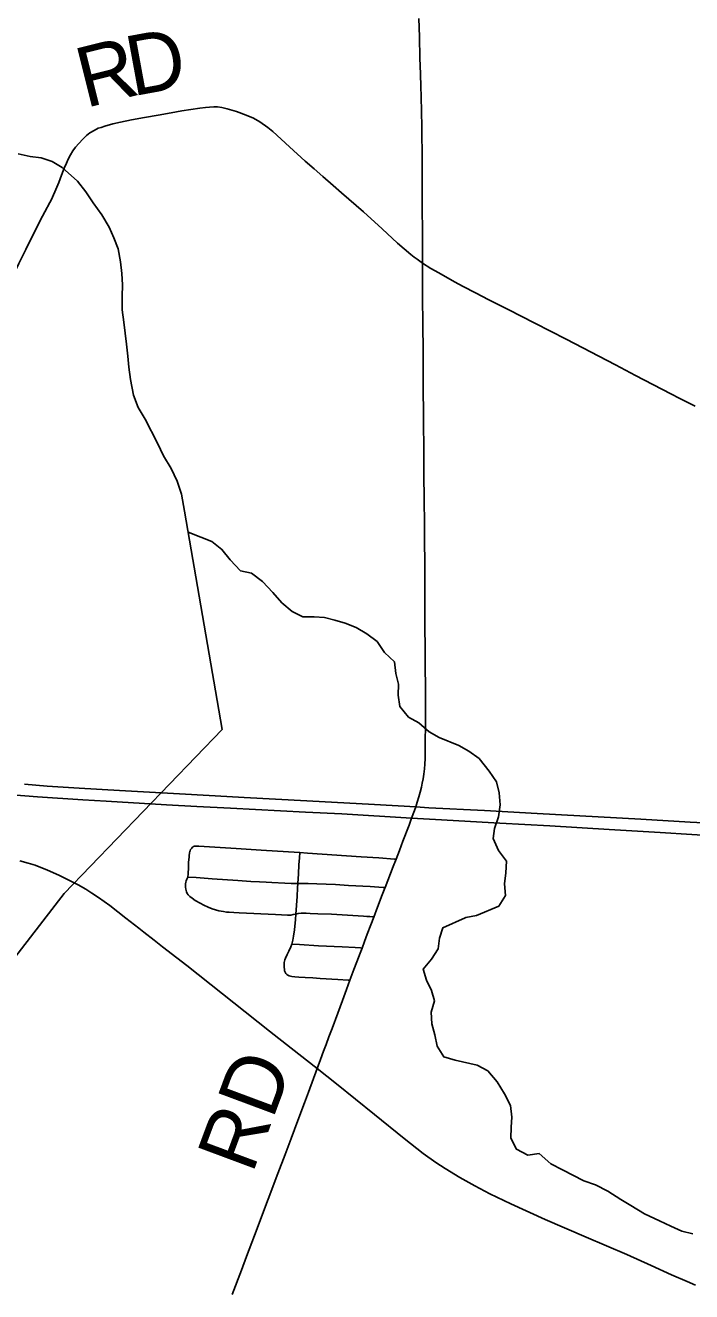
# Model space of a CAD drawing. Extents: x 0 to 34, y 0 to 22.
# Drawn here: x 25.345 to 25.975, y 18.181 to 19.379 of the extents above; entities that cross this region are included whole.
import ezdxf

# ---------------------------------------------------------------- set-up
doc = ezdxf.new("R2010")
doc.units = 0
for name, color, linetype in [('GM_X_County_Road', 7, 'Continuous'), ('GM_X_County_Road_Text', 7, 'Continuous'), ('GM_X_Interstate_Route', 7, 'Continuous'), ('GM_X_Minor_River', 7, 'Continuous'), ('GM_X_State_Route', 7, 'Continuous'), ('GM_X_Township_Road', 7, 'Continuous'), ('GM_X_Township_Road_Text', 7, 'Continuous')]:
    doc.layers.add(name, color=color, linetype=linetype)

msp = doc.modelspace()

# ---------------------------------------------------------------- linework, layer by layer
at = {"layer": 'GM_X_County_Road'}
msp.add_line((25.6211, 18.3918), (25.6215, 18.3928), dxfattribs=at)
for points in [[(25.7208, 19.1538), (25.7206, 19.1732), (25.7206, 19.1858), (25.7205, 19.2039), (25.7204, 19.2317), (25.7203, 19.246), (25.7203, 19.2598), (25.7202, 19.2736), (25.72, 19.2836), (25.7199, 19.2966), (25.7195, 19.3119), (25.7192, 19.3208), (25.7188, 19.333), (25.7183, 19.3479), (25.7177, 19.3679), (25.7172, 19.3854)], [(25.6521, 18.4756), (25.6559, 18.4855), (25.6586, 18.4929), (25.6617, 18.501), (25.6635, 18.5059), (25.6658, 18.512), (25.6684, 18.519), (25.6718, 18.5279), (25.6746, 18.5351), (25.6782, 18.5447), (25.6826, 18.5561), (25.685, 18.5626), (25.6853, 18.5632), (25.6905, 18.5765), (25.6931, 18.5832), (25.6957, 18.59), (25.6989, 18.5983), (25.7021, 18.6069), (25.708, 18.6222), (25.7104, 18.6289), (25.7131, 18.636), (25.7143, 18.6394), (25.7158, 18.6439), (25.7173, 18.6489), (25.7186, 18.6534), (25.7196, 18.658), (25.7205, 18.6619), (25.7213, 18.666), (25.722, 18.6703), (25.7225, 18.6753), (25.7229, 18.68), (25.7232, 18.6851), (25.7233, 18.6921), (25.7233, 18.7019), (25.7234, 18.7159), (25.7234, 18.7298), (25.7234, 18.7422), (25.7234, 18.7531), (25.7233, 18.7717), (25.7232, 18.7874), (25.723, 18.8124), (25.723, 18.8532), (25.7225, 18.9079), (25.7223, 18.9292), (25.722, 18.955), (25.7218, 18.9768), (25.7216, 19.0041), (25.7214, 19.0421), (25.7212, 19.0681), (25.721, 19.0986), (25.7208, 19.1189), (25.7208, 19.1538)], [(25.6215, 18.3928), (25.6221, 18.3946), (25.6243, 18.4006), (25.6272, 18.4083), (25.6295, 18.4148), (25.6322, 18.422), (25.6351, 18.4297), (25.6405, 18.4443), (25.645, 18.4564), (25.6488, 18.4666), (25.6521, 18.4756)], [(25.5407, 18.178), (25.5494, 18.201), (25.5543, 18.214), (25.5617, 18.2339), (25.5748, 18.2684), (25.5839, 18.2926), (25.5908, 18.3106), (25.5965, 18.3256), (25.6029, 18.3429), (25.6091, 18.3595), (25.6128, 18.3694), (25.6211, 18.3918)]]:
    msp.add_lwpolyline(points, dxfattribs=at)
at = {"layer": 'GM_X_Interstate_Route'}
for points in [[(25.3443, 18.6608), (25.3656, 18.6591), (25.3958, 18.6573), (25.4341, 18.6549), (25.4851, 18.6521), (25.5247, 18.6499), (25.5519, 18.6484), (25.6114, 18.6451), (25.6752, 18.6416), (25.7143, 18.6394), (25.7266, 18.6387), (25.7792, 18.6359), (25.8293, 18.6331), (25.9273, 18.6277), (25.9739, 18.6251), (26.0317, 18.6221)], [(25.3083, 18.6528), (25.3564, 18.649), (25.3993, 18.646), (25.4216, 18.6448), (25.4785, 18.6415), (25.5074, 18.6399), (25.539, 18.6382), (25.6099, 18.6346), (25.6445, 18.6328), (25.7104, 18.6289), (25.733, 18.6276), (25.7938, 18.6241), (25.8411, 18.6214), (25.8972, 18.6181), (25.9456, 18.6153), (26.0053, 18.6114)]]:
    msp.add_lwpolyline(points, dxfattribs=at)
at = {"layer": 'GM_X_Minor_River'}
for p, q in [((25.4955, 18.9192), (25.5312, 18.7127)), ((25.5312, 18.7127), (25.3817, 18.5576)), ((25.3817, 18.5576), (25.1734, 18.2871))]:
    msp.add_line(p, q, dxfattribs=at)
for points in [[(25.3382, 19.2572), (25.3496, 19.2546), (25.3599, 19.2535), (25.3705, 19.2501), (25.38, 19.2445), (25.3945, 19.2313), (25.4021, 19.2214), (25.4093, 19.2108), (25.4173, 19.1995), (25.4242, 19.1878), (25.4288, 19.1779), (25.4327, 19.1673), (25.435, 19.1552), (25.4362, 19.1442), (25.437, 19.1332), (25.4367, 19.1222), (25.4367, 19.1097), (25.4383, 19.0979), (25.4395, 19.0877), (25.4407, 19.0771), (25.4419, 19.0657), (25.443, 19.0554), (25.4446, 19.0437), (25.4473, 19.0289), (25.4516, 19.0172), (25.4584, 19.0062), (25.4699, 18.9835), (25.4756, 18.9717), (25.4829, 18.9596), (25.4887, 18.9475), (25.4927, 18.9354), (25.4955, 18.9192)], [(25.7551, 18.6976), (25.7364, 18.7052), (25.7269, 18.7104), (25.7173, 18.7191), (25.7075, 18.7243), (25.6991, 18.7345), (25.6978, 18.7451), (25.6981, 18.7554), (25.6954, 18.7656), (25.6942, 18.7766), (25.6847, 18.7856), (25.6778, 18.7958), (25.6679, 18.8033), (25.658, 18.8093), (25.6474, 18.8134), (25.6379, 18.816), (25.628, 18.8185), (25.6182, 18.8192), (25.6076, 18.8191), (25.5973, 18.8244), (25.5878, 18.8326), (25.579, 18.8424), (25.5695, 18.8526), (25.5588, 18.8605), (25.5486, 18.8627), (25.5387, 18.8732), (25.531, 18.883), (25.5215, 18.8906), (25.5109, 18.8946), (25.499, 18.8993)], [(25.7551, 18.6976), (25.7646, 18.6921), (25.7742, 18.6853), (25.7838, 18.6733), (25.7907, 18.6631), (25.7931, 18.6529), (25.794, 18.6415), (25.7926, 18.6301), (25.7889, 18.619), (25.7875, 18.6095), (25.7926, 18.5982), (25.8003, 18.588), (25.7996, 18.577), (25.7982, 18.5668), (25.7991, 18.5557), (25.7928, 18.5454), (25.7717, 18.5368), (25.7618, 18.5348), (25.7611, 18.5344)], [(25.7517, 18.3997), (25.741, 18.4029), (25.7345, 18.4131), (25.7325, 18.4237), (25.7294, 18.4343), (25.7289, 18.4453), (25.7319, 18.456), (25.7291, 18.4658), (25.7245, 18.4756), (25.7214, 18.4858), (25.7293, 18.4954), (25.7356, 18.5053), (25.7367, 18.5152), (25.74, 18.5251), (25.7611, 18.5344)], [(25.7517, 18.3997), (25.7725, 18.3952), (25.7824, 18.3896), (25.7912, 18.3794), (25.7982, 18.3681), (25.804, 18.3568), (25.8052, 18.3458), (25.8046, 18.3363), (25.8043, 18.326), (25.8097, 18.3155), (25.8204, 18.3099), (25.831, 18.3115), (25.8421, 18.3018), (25.8531, 18.2962), (25.8733, 18.2858), (25.8843, 18.2818), (25.8961, 18.2759), (25.9083, 18.268), (25.9179, 18.2624), (25.9308, 18.2546), (25.9449, 18.2479), (25.9556, 18.2427), (25.9659, 18.2379), (25.9765, 18.2354)]]:
    msp.add_lwpolyline(points, dxfattribs=at)
at = {"layer": 'GM_X_State_Route'}
for points in [[(25.3399, 18.5885), (25.3477, 18.5863), (25.3542, 18.5842), (25.3596, 18.5821), (25.3653, 18.5798), (25.3773, 18.5745), (25.3868, 18.5699), (25.3951, 18.5656), (25.4021, 18.5615), (25.4079, 18.5579), (25.4141, 18.5537), (25.4248, 18.5461), (25.44, 18.5343), (25.4523, 18.5248), (25.4572, 18.521), (25.467, 18.5133), (25.4748, 18.5072), (25.4883, 18.4967)], [(25.4883, 18.4967), (25.4978, 18.4893), (25.5759, 18.4273), (25.5965, 18.4113), (25.6211, 18.3918), (25.6394, 18.3774), (25.6752, 18.3485), (25.7033, 18.3258), (25.7214, 18.3116), (25.7334, 18.3029), (25.7422, 18.2972), (25.756, 18.2888), (25.7701, 18.2809), (25.7844, 18.2734), (25.8044, 18.2638), (25.8368, 18.2492), (25.8755, 18.2323), (25.9139, 18.216), (25.9371, 18.2056), (25.9563, 18.1967), (25.971, 18.1903), (25.979, 18.1869)]]:
    msp.add_lwpolyline(points, dxfattribs=at)
at = {"layer": 'GM_X_Township_Road'}
for points in [[(25.4167, 19.2823), (25.4201, 19.2834), (25.4279, 19.2855), (25.4352, 19.2872), (25.4453, 19.2893), (25.4579, 19.2916), (25.4706, 19.2939), (25.4831, 19.2962), (25.493, 19.2978), (25.5015, 19.2992), (25.51, 19.3005), (25.5153, 19.3012), (25.5191, 19.3015), (25.5232, 19.3018), (25.5268, 19.3016), (25.5309, 19.3011), (25.5358, 19.3), (25.5447, 19.2974), (25.554, 19.294), (25.5608, 19.2909), (25.5668, 19.2876), (25.5743, 19.2821), (25.579, 19.2783), (25.587, 19.271), (25.5948, 19.264), (25.6098, 19.2504), (25.6182, 19.243), (25.6263, 19.2359), (25.6361, 19.2274), (25.6441, 19.2204), (25.6648, 19.2024), (25.6826, 19.1863), (25.6971, 19.1729), (25.7098, 19.1619), (25.7127, 19.1596), (25.7156, 19.1575), (25.7208, 19.1538)], [(25.3707, 19.2163), (25.3739, 19.2234), (25.3768, 19.2302), (25.3793, 19.237), (25.3818, 19.2437), (25.3839, 19.2486), (25.3856, 19.2521), (25.3878, 19.2562), (25.39, 19.26), (25.3926, 19.2635), (25.3956, 19.2671), (25.3993, 19.2713), (25.4029, 19.2746), (25.406, 19.277), (25.41, 19.2795), (25.414, 19.2815), (25.4167, 19.2823)], [(25.2609, 19.0078), (25.2632, 19.0121), (25.2693, 19.0234), (25.276, 19.0355), (25.2836, 19.0491), (25.287, 19.0553), (25.2921, 19.0644), (25.2988, 19.0763), (25.3077, 19.0923), (25.3147, 19.1053), (25.3196, 19.1145), (25.3247, 19.1246), (25.3333, 19.142), (25.3389, 19.1534), (25.3454, 19.1667), (25.3541, 19.184), (25.3614, 19.1984), (25.3703, 19.2154), (25.3707, 19.2163)], [(25.7208, 19.1538), (25.7286, 19.1488), (25.7361, 19.1446), (25.751, 19.1363), (25.7592, 19.1319), (25.7708, 19.1257), (25.7834, 19.1192), (25.8018, 19.1099), (25.8268, 19.0971), (25.8566, 19.0819), (25.9031, 19.0575), (25.9221, 19.0475), (25.9557, 19.0301), (25.964, 19.0257), (25.9786, 19.0184)], [(25.4988, 18.5731), (25.4989, 18.576), (25.4993, 18.5822), (25.4995, 18.5869), (25.4999, 18.5922), (25.5, 18.5939), (25.5002, 18.5952), (25.5004, 18.5961), (25.5006, 18.5971), (25.5009, 18.598), (25.5014, 18.599), (25.5019, 18.5999), (25.5024, 18.6005), (25.503, 18.6012), (25.5037, 18.6017), (25.5045, 18.6022), (25.5051, 18.6023), (25.5058, 18.6024), (25.5068, 18.6023), (25.5091, 18.6022), (25.5443, 18.6), (25.5681, 18.5985), (25.5941, 18.5969), (25.6046, 18.5963), (25.612, 18.5958), (25.6626, 18.5923), (25.6795, 18.5911), (25.6943, 18.5901), (25.6957, 18.59)], [(25.6521, 18.4756), (25.6505, 18.4756), (25.6407, 18.4761), (25.6239, 18.4772), (25.6171, 18.4776), (25.6096, 18.478), (25.6038, 18.4784), (25.6, 18.4786), (25.5972, 18.479), (25.5946, 18.4796), (25.5933, 18.4802), (25.5923, 18.481), (25.5914, 18.4819), (25.5908, 18.483), (25.5903, 18.4844), (25.5901, 18.4858), (25.5898, 18.4874), (25.5897, 18.489), (25.5898, 18.4905), (25.5899, 18.4921), (25.5902, 18.4936), (25.5906, 18.4949), (25.5912, 18.4964), (25.5926, 18.4998), (25.5943, 18.5031), (25.5962, 18.5072), (25.5972, 18.5095), (25.5981, 18.5132), (25.5987, 18.5172), (25.5995, 18.5231), (25.6005, 18.5329), (25.6009, 18.5381), (25.6021, 18.5548), (25.6026, 18.5628), (25.6029, 18.567), (25.6034, 18.5761), (25.6038, 18.5847), (25.6042, 18.5913), (25.6046, 18.5963)], [(25.4988, 18.5731), (25.4979, 18.571), (25.4972, 18.5694), (25.4968, 18.5681), (25.4966, 18.5666), (25.4966, 18.5655), (25.4966, 18.5636), (25.4968, 18.5615), (25.4974, 18.5591), (25.498, 18.5576), (25.499, 18.5561), (25.5005, 18.5547), (25.5027, 18.553), (25.5058, 18.5509), (25.5103, 18.5485), (25.5138, 18.5466), (25.5179, 18.5445), (25.5218, 18.543), (25.5248, 18.542), (25.528, 18.5412), (25.5325, 18.5404), (25.5352, 18.54), (25.5379, 18.5398), (25.5423, 18.5395), (25.5474, 18.5393), (25.5816, 18.5377), (25.5931, 18.5371), (25.5962, 18.5371), (25.5984, 18.5375), (25.6009, 18.5381), (25.6032, 18.5385), (25.6059, 18.5388), (25.6079, 18.539), (25.6107, 18.5389), (25.6144, 18.5387), (25.6216, 18.5384), (25.6347, 18.5379), (25.665, 18.5362), (25.668, 18.5359), (25.6709, 18.5356), (25.6738, 18.5353), (25.6746, 18.5351)], [(25.4988, 18.5731), (25.5066, 18.5726), (25.5218, 18.5715), (25.5461, 18.5699), (25.5583, 18.569), (25.5666, 18.5684), (25.5728, 18.5681), (25.5782, 18.5678), (25.5904, 18.5672), (25.5965, 18.567), (25.6011, 18.5669), (25.6029, 18.567), (25.6057, 18.5671), (25.6125, 18.5671), (25.6209, 18.5668), (25.6297, 18.5664), (25.6383, 18.5659), (25.6508, 18.5652), (25.6712, 18.5641), (25.6836, 18.5633), (25.6853, 18.5632)], [(25.5972, 18.5095), (25.6045, 18.5091), (25.6223, 18.5081), (25.6448, 18.5069), (25.6569, 18.5063), (25.6621, 18.506), (25.6635, 18.5059)]]:
    msp.add_lwpolyline(points, dxfattribs=at)

# ---------------------------------------------------------------- texts
at = {"layer": 'GM_X_County_Road_Text'}
msp.add_text('RD', height=0.05682, rotation=69.5588, dxfattribs=at).set_placement((25.5597, 18.2914))
at = {"layer": 'GM_X_Township_Road_Text'}
for s, rotation, p in [('D', 10.4062, (25.4462, 19.3116)), ('R', 14.0343, (25.4019, 19.3005))]:
    msp.add_text(s, height=0.0568, rotation=rotation, dxfattribs=at).set_placement(p)

doc.saveas('drawing.dxf')
